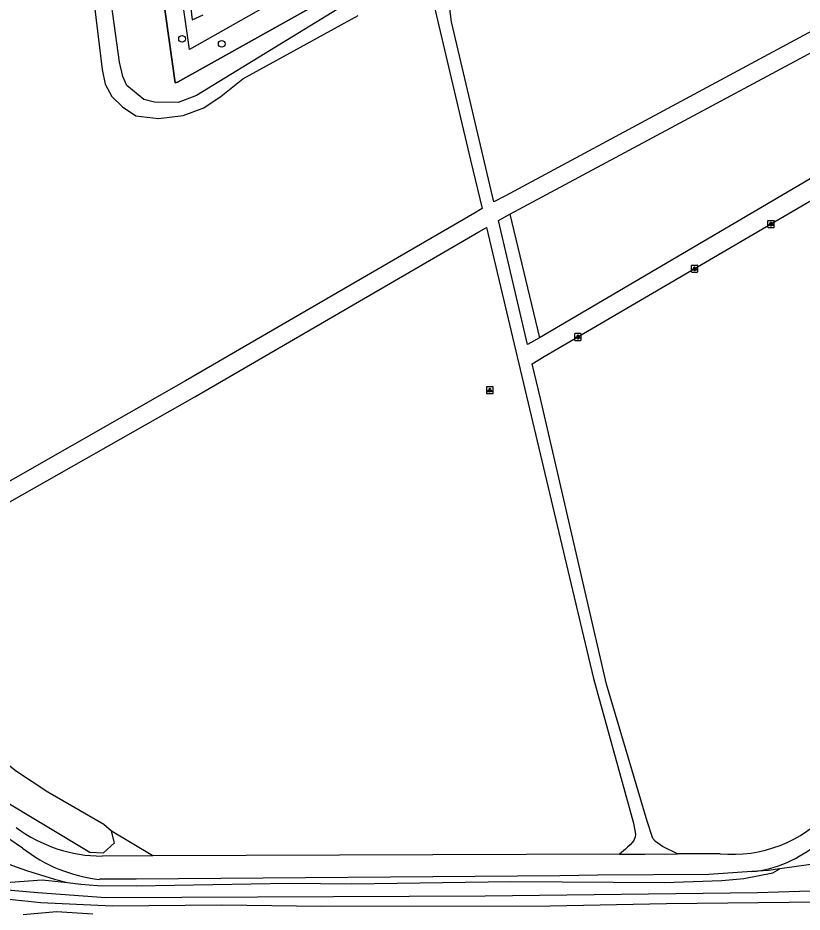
# Model space of a CAD drawing. Extents: x 162157 to 163165, y 378998 to 380775.
# Drawn here: x 162596.4 to 162711.5, y 379597.6 to 379728.8 of the extents above; entities that cross this region are included whole.
import ezdxf

# ---------------------------------------------------------------- set-up
doc = ezdxf.new("R2010")
doc.units = 0
for name, color, linetype in [('IMGEO_Boom', 7, 'Continuous'), ('IMGEO_Fietspad_gesloten', 7, 'Continuous'), ('IMGEO_Gemengd_bos', 7, 'Continuous'), ('IMGEO_Groenvoorziening', 7, 'Continuous'), ('IMGEO_Hek', 7, 'Continuous'), ('IMGEO_Lichtpunt', 7, 'Continuous'), ('IMGEO_Muur', 7, 'Continuous'), ('IMGEO_Naaldbos', 7, 'Continuous'), ('IMGEO_Rijbaan_lokaal_onverhard', 7, 'Continuous'), ('IMGEO_Voetpad_onverhard', 7, 'Continuous'), ('IMGEO_Waterloop', 7, 'Continuous')]:
    doc.layers.add(name, color=color, linetype=linetype)

msp = doc.modelspace()

# ---------------------------------------------------------------- linework, layer by layer
at = {"layer": 'IMGEO_Boom'}
for centre in [(162620.52, 379725.74), (162626.34, 379725.03)]:
    msp.add_circle(centre, 0.489, dxfattribs=at)
at = {"layer": 'IMGEO_Fietspad_gesloten'}
for points in [[(162597.11, 379607), (162595.09, 379608.35)], [(162684.74, 379606.1), (162616.25, 379605.84)], [(162684.74, 379606.1), (162688.46, 379606.11), (162693.25, 379606.13)], [(162699.5, 379606.15), (162693.25, 379606.13)], [(162616.25, 379605.84), (162608.79, 379605.81)], [(162704.16, 379603.55), (162697.86, 379603.13), (162681.55, 379603), (162675.95, 379602.92), (162613.8, 379602.44), (162608.39, 379602.41)]]:
    msp.add_lwpolyline(points, dxfattribs=at)
for centre, radius, start, end in [((162701.29, 379625.44), 19.37, 264.6892, 317.714), ((162608.88, 379627.09), 21.28, 233.4056, 269.7546), ((162610.83, 379624.56), 22.29, 232.0181, 263.7006)]:
    msp.add_arc(centre, radius, start, end, dxfattribs=at)
at = {"layer": 'IMGEO_Gemengd_bos'}
for points in [[(162599.26, 379863.19), (162619.51, 379719.31), (162619.84, 379719.4), (162655.43, 379739.29), (162722.16, 379776.57), (162803.66, 379822.64), (162807.94, 379851.55), (162824.98, 379963.46), (162813.21, 379963.91)], [(162616.25, 379605.84), (162610.18, 379609.49)]]:
    msp.add_lwpolyline(points, dxfattribs=at)
at = {"layer": 'IMGEO_Groenvoorziening'}
for points in [[(162641.98, 379735.75), (162621.6, 379724.2), (162617.03, 379756.54), (162616.07, 379763.36), (162612.49, 379788.67)], [(162621.08, 379747.9), (162619.76, 379747.7), (162621.99, 379728.52), (162623.6, 379729.27)], [(162589.22, 379601.32), (162594.04, 379601.89), (162599.99, 379602.32), (162603.73, 379601.94), (162605.66, 379601.69), (162608.12, 379601.49), (162613.8, 379601.45), (162636.29, 379601.84), (162645.4, 379601.75), (162668.79, 379602.1), (162691.35, 379601.94), (162699.75, 379602.24), (162702.96, 379602.53), (162707.23, 379603.36), (162708.26, 379603.94)], [(162765.44, 379601.3), (162763.12, 379601.33), (162737.22, 379600.9), (162723.46, 379601.01), (162704.96, 379600.42), (162665.03, 379599.95), (162609.33, 379599.68), (162599.36, 379600.44), (162589.22, 379601.32)]]:
    msp.add_lwpolyline(points, dxfattribs=at)
at = {"layer": 'IMGEO_Hek'}
for points in [[(162619.84, 379719.4), (162619.51, 379719.31), (162599.26, 379863.19)], [(162655.43, 379739.29), (162619.84, 379719.4)]]:
    msp.add_lwpolyline(points, dxfattribs=at)
at = {"layer": 'IMGEO_Lichtpunt'}
for p, q in [((162706.46, 379698.97), (162706.46, 379698.16)), ((162706.46, 379698.97), (162706.46, 379698.16)), ((162707.36, 379699.06), (162706.55, 379699.06)), ((162707.36, 379699.06), (162706.55, 379699.06)), ((162706.55, 379698.07), (162707.36, 379698.07)), ((162706.55, 379698.07), (162707.36, 379698.07)), ((162707.45, 379698.16), (162707.45, 379698.97)), ((162707.45, 379698.16), (162707.45, 379698.97)), ((162695.24, 379692.42), (162695.24, 379691.61)), ((162695.24, 379692.42), (162695.24, 379691.61)), ((162696.15, 379692.51), (162695.34, 379692.51)), ((162696.15, 379692.51), (162695.34, 379692.51)), ((162695.34, 379691.51), (162696.15, 379691.51)), ((162695.34, 379691.51), (162696.15, 379691.51)), ((162696.24, 379691.61), (162696.24, 379692.42)), ((162696.24, 379691.61), (162696.24, 379692.42)), ((162678.12, 379682.4), (162678.12, 379681.6)), ((162678.12, 379682.4), (162678.12, 379681.6)), ((162679.02, 379682.5), (162678.21, 379682.5)), ((162679.02, 379682.5), (162678.21, 379682.5)), ((162679.11, 379681.6), (162679.11, 379682.4)), ((162679.11, 379681.6), (162679.11, 379682.4)), ((162678.21, 379681.5), (162679.02, 379681.5)), ((162678.21, 379681.5), (162679.02, 379681.5)), ((162665.2, 379674.59), (162665.2, 379673.78)), ((162665.2, 379674.59), (162665.2, 379673.78)), ((162666.1, 379674.68), (162665.29, 379674.68)), ((162666.1, 379674.68), (162665.29, 379674.68)), ((162666.19, 379673.78), (162666.19, 379674.59)), ((162666.19, 379673.78), (162666.19, 379674.59)), ((162665.29, 379673.68), (162666.1, 379673.68)), ((162665.29, 379673.68), (162666.1, 379673.68))]:
    msp.add_line(p, q, dxfattribs=at)
for points in [[(162706.83, 379698.63), (162706.87, 379698.61), (162706.68, 379698.34), (162706.64, 379698.37), (162706.83, 379698.63)], [(162706.93, 379698.59), (162706.98, 379698.59), (162706.98, 379698.26), (162706.93, 379698.26), (162706.93, 379698.59)], [(162707.04, 379698.61), (162707.08, 379698.63), (162707.27, 379698.37), (162707.23, 379698.34), (162707.04, 379698.61)], [(162695.62, 379692.08), (162695.66, 379692.05), (162695.47, 379691.79), (162695.43, 379691.82), (162695.62, 379692.08)], [(162695.72, 379692.03), (162695.77, 379692.03), (162695.77, 379691.71), (162695.72, 379691.71), (162695.72, 379692.03)], [(162695.83, 379692.05), (162695.87, 379692.08), (162696.06, 379691.82), (162696.02, 379691.79), (162695.83, 379692.05)], [(162678.49, 379682.07), (162678.53, 379682.04), (162678.34, 379681.78), (162678.3, 379681.8), (162678.49, 379682.07)], [(162678.59, 379682.02), (162678.64, 379682.02), (162678.64, 379681.7), (162678.59, 379681.7), (162678.59, 379682.02)], [(162678.7, 379682.04), (162678.74, 379682.07), (162678.93, 379681.8), (162678.89, 379681.78), (162678.7, 379682.04)], [(162665.57, 379674.25), (162665.61, 379674.22), (162665.42, 379673.96), (162665.38, 379673.99), (162665.57, 379674.25)], [(162665.78, 379674.22), (162665.82, 379674.25), (162666.01, 379673.99), (162665.97, 379673.96), (162665.78, 379674.22)], [(162665.67, 379674.2), (162665.72, 379674.2), (162665.72, 379673.88), (162665.67, 379673.88), (162665.67, 379674.2)]]:
    msp.add_lwpolyline(points, dxfattribs=at)
for centre in [(162706.96, 379698.77), (162695.74, 379692.21), (162678.62, 379682.2), (162665.7, 379674.38)]:
    msp.add_circle(centre, 0.0994, dxfattribs=at)
for centre, start, end in [((162706.55, 379698.97), 90, 180), ((162706.55, 379698.97), 90, 180), ((162706.55, 379698.16), 180, 270), ((162706.55, 379698.16), 180, 270), ((162707.36, 379698.97), 0, 90), ((162707.36, 379698.97), 0, 90), ((162707.36, 379698.16), 270, 0), ((162707.36, 379698.16), 270, 360), ((162695.34, 379692.42), 90, 180), ((162695.34, 379692.42), 90, 180), ((162695.34, 379691.61), 180, 270), ((162695.34, 379691.61), 180, 270), ((162696.15, 379692.42), 0, 90), ((162696.15, 379692.42), 0, 90), ((162696.15, 379691.61), 270, 0), ((162696.15, 379691.61), 270, 360), ((162678.21, 379682.4), 90, 180), ((162678.21, 379682.4), 90, 180), ((162679.02, 379682.4), 0, 90), ((162679.02, 379682.4), 0, 90), ((162678.21, 379681.6), 180, 270), ((162678.21, 379681.6), 180, 270), ((162679.02, 379681.6), 270, 0), ((162679.02, 379681.6), 270, 360), ((162665.29, 379674.59), 90, 180), ((162665.29, 379674.59), 90, 180), ((162666.1, 379674.59), 0, 90), ((162666.1, 379674.59), 0, 90), ((162665.29, 379673.78), 180, 270), ((162665.29, 379673.78), 180, 270), ((162666.1, 379673.78), 270, 0), ((162666.1, 379673.78), 270, 360)]:
    msp.add_arc(centre, 0.0946, start, end, dxfattribs=at)
at = {"layer": 'IMGEO_Muur'}
for points in [[(162584.32, 379608.22), (162589.04, 379606.76), (162597.71, 379603.69), (162601.8, 379602.44), (162603.73, 379601.94)], [(162603.73, 379601.94), (162605.66, 379601.69), (162608.12, 379601.49), (162613.8, 379601.45), (162636.29, 379601.84), (162645.4, 379601.75), (162668.79, 379602.1), (162691.35, 379601.94), (162699.75, 379602.24), (162702.96, 379602.53)]]:
    msp.add_lwpolyline(points, dxfattribs=at)
at = {"layer": 'IMGEO_Naaldbos'}
msp.add_lwpolyline([(162668.63, 379700.04), (162672.99, 379681.89)], dxfattribs=at)
at = {"layer": 'IMGEO_Rijbaan_lokaal_onverhard'}
for points in [[(162724.91, 379609.62), (162716.67, 379605.13), (162708.26, 379603.94)], [(162708.26, 379603.94), (162706.62, 379603.71), (162704.16, 379603.55)]]:
    msp.add_lwpolyline(points, dxfattribs=at)
msp.add_arc((162702.56, 379620.45), 16.98, 275.3869, 311.634, dxfattribs=at)
at = {"layer": 'IMGEO_Voetpad_onverhard'}
for points in [[(162720.75, 379731.1), (162667.99, 379702.71), (162666.3, 379701.81), (162660.05, 379728.26), (162659.56, 379732.14), (162660.64, 379735.34), (162661.9, 379737.02), (162663.78, 379738.86), (162664.71, 379739.47), (162669.25, 379741.8), (162683.3, 379750), (162694.6, 379756.28), (162707.96, 379763.23), (162719.29, 379769.43), (162749.85, 379786.85), (162759.74, 379792.14), (162760.68, 379792.27), (162761.31, 379791.92), (162761.87, 379791.28), (162762.46, 379790.29), (162768.19, 379767.91), (162769.26, 379764.25)], [(162643.44, 379730.13), (162622.66, 379717.45), (162619.95, 379716.42), (162616.47, 379716.44), (162614.9, 379716.86), (162612.43, 379718.91), (162611.81, 379720.2), (162611.35, 379722.34), (162607.54, 379750)], [(162607.41, 379732.53), (162608.79, 379721.26), (162609.23, 379719.1), (162610.22, 379717.3), (162611.78, 379715.79), (162613.73, 379714.47), (162617.06, 379714.05), (162620.69, 379714.52), (162623.73, 379715.62), (162626.29, 379717.33), (162629.46, 379719.88), (162646.36, 379729.15)], [(162657.61, 379730.13), (162662.87, 379707.96), (162664.56, 379700.85), (162663.43, 379700.19), (162621.02, 379675.57), (162562.78, 379642.35)], [(162668.63, 379700.04), (162721.91, 379728.6)], [(162693.25, 379606.13), (162691.04, 379607.21), (162690, 379607.97), (162689.63, 379608.42), (162688.81, 379610.95), (162682.8, 379631.03), (162673.12, 379672.99), (162671.91, 379678.08), (162673.66, 379679.11), (162733.16, 379713.89)], [(162728.29, 379714.87), (162728.14, 379714.27), (162672.99, 379681.89)], [(162672.99, 379681.89), (162671.25, 379680.87), (162666.95, 379699.07), (162668.63, 379700.04)], [(162563.9, 379639.15), (162564.76, 379640.52), (162622.38, 379673.2), (162664.08, 379697.41), (162665.22, 379698.07), (162679.22, 379639.08), (162680.93, 379631.88), (162686.8, 379610.67), (162687.06, 379609.03), (162687.02, 379608.66), (162686.82, 379608.12), (162686.29, 379607.47), (162685.92, 379607.11), (162685.63, 379606.81), (162684.74, 379606.1)]]:
    msp.add_lwpolyline(points, dxfattribs=at)
at = {"layer": 'IMGEO_Waterloop'}
for points in [[(162610.18, 379609.49), (162609.04, 379610.47), (162600.82, 379615.2), (162596.23, 379618.22), (162592.81, 379620.93), (162589.81, 379622.75), (162587.32, 379624.79), (162579.93, 379629.46), (162577.45, 379631.2), (162574.88, 379632.6), (162570.1, 379635.73), (162563.9, 379639.15)], [(162562.51, 379636.93), (162577.31, 379625.74), (162581.58, 379623.42), (162593.7, 379614.39), (162606.99, 379606.39), (162609.01, 379606.31), (162610.63, 379607.75), (162610.18, 379609.49)], [(162587.65, 379600.27), (162599.79, 379599)], [(162599.79, 379599), (162610.29, 379598.52), (162626.36, 379598.64), (162640.98, 379598.49), (162674.55, 379598.5), (162691.64, 379598.87), (162732.2, 379599.28), (162754.03, 379599.08), (162763.39, 379599.28), (162788.36, 379599.17), (162799.07, 379599.29), (162804.63, 379599.46), (162824.67, 379599.82), (162825.64, 379599.45), (162826.5, 379598.78), (162826.77, 379598.07), (162826.54, 379597.55)], [(162607.43, 379597.29), (162602.12, 379597.62), (162597.2, 379597.21)]]:
    msp.add_lwpolyline(points, dxfattribs=at)

doc.saveas('drawing.dxf')
